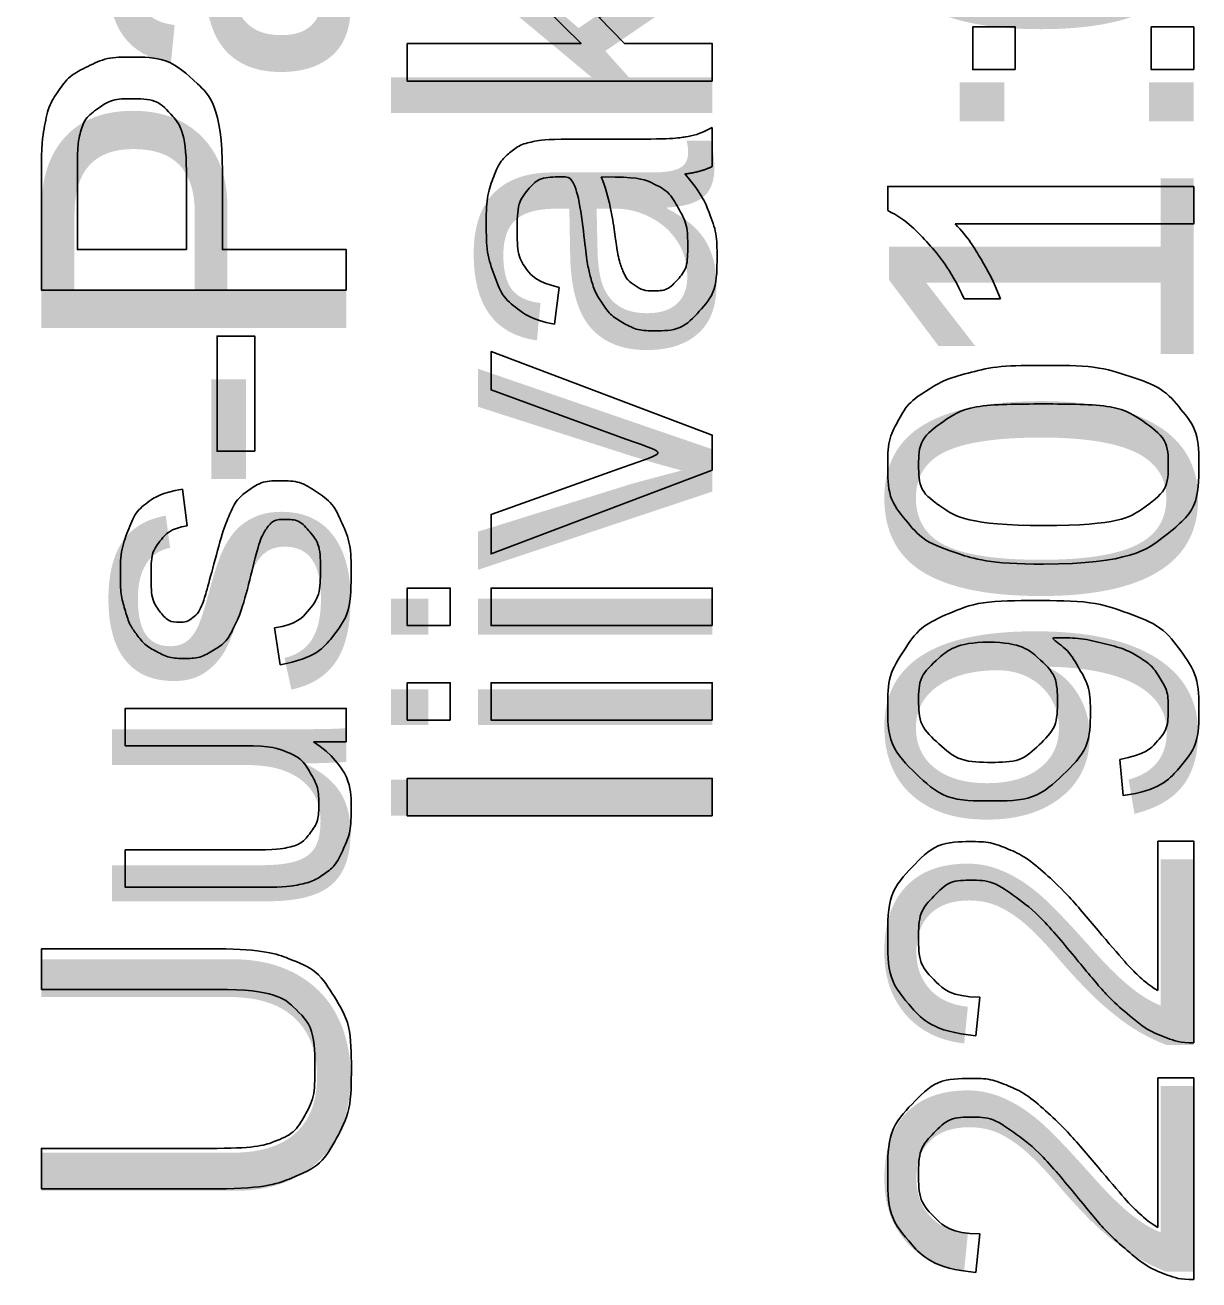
# Model space of a CAD drawing. Extents: x 700746 to 706058, y 6570320 to 6580460.
# Drawn here: x 704191.82 to 704213.76, y 6575219.2 to 6575242.65 of the extents above; entities that cross this region are included whole.
import ezdxf

# ---------------------------------------------------------------- set-up
doc = ezdxf.new("R2010")
doc.units = 0
doc.layers.add('kataster', color=7, linetype='Continuous')
doc.layers.add('Kataster tekst', color=7, linetype='Continuous')

msp = doc.modelspace()

# ---------------------------------------------------------------- linework, layer by layer
at = {"layer": 'kataster'}
for points in [[(704204.666, 6575241.608), (704198.966, 6575241.608), (704198.966, 6575242.308), (704202.214, 6575242.308), (704200.534, 6575243.966), (704200.534, 6575244.872), (704202.069, 6575243.293), (704204.666, 6575245.033), (704204.666, 6575244.169), (704202.553, 6575242.796), (704203.028, 6575242.308), (704204.666, 6575242.308), (704204.666, 6575241.608)], [(704210.332, 6575241.823), (704209.537, 6575241.823), (704209.537, 6575242.618), (704210.332, 6575242.618), (704210.332, 6575241.823)], [(704213.669, 6575241.823), (704212.874, 6575241.823), (704212.874, 6575242.618), (704213.669, 6575242.618), (704213.669, 6575241.823)], [(704204.666, 6575240.74), (704204.666, 6575240.011)], [(704202.002, 6575240.519), (704202.935, 6575240.519)], [(704197.826, 6575237.701), (704192.126, 6575237.701), (704192.126, 6575239.853)], [(704192.799, 6575239.916), (704192.799, 6575238.457), (704194.837, 6575238.457)], [(704194.837, 6575238.457), (704194.837, 6575239.931)], [(704195.51, 6575239.92), (704195.51, 6575238.457), (704197.826, 6575238.457), (704197.826, 6575237.701)], [(704202.85, 6575239.811), (704202.593, 6575239.815)], [(704207.947, 6575239.187), (704207.947, 6575239.638), (704213.669, 6575239.638)], [(704213.669, 6575239.638), (704213.669, 6575238.938), (704209.21, 6575238.938)], [(704201.807, 6575237.747), (704201.716, 6575237.061)], [(704210.054, 6575237.539), (704209.378, 6575237.539)], [(704196.114, 6575234.686), (704195.41, 6575234.686), (704195.41, 6575236.841), (704196.114, 6575236.841), (704196.114, 6575234.686)], [(704203.055, 6575234.916), (704200.534, 6575235.833), (704200.534, 6575236.552), (704204.666, 6575234.99), (704204.666, 6575234.333)], [(704204.666, 6575234.333), (704200.534, 6575232.768), (704200.534, 6575233.507), (704203.008, 6575234.392)], [(704194.763, 6575233.978), (704194.854, 6575233.292)], [(704199.769, 6575231.43), (704198.966, 6575231.43), (704198.966, 6575232.13), (704199.769, 6575232.13), (704199.769, 6575231.43)], [(704204.666, 6575231.43), (704200.534, 6575231.43), (704200.534, 6575232.13), (704204.666, 6575232.13), (704204.666, 6575231.43)], [(704196.592, 6575230.698), (704196.483, 6575231.389)], [(704199.769, 6575229.662), (704198.966, 6575229.662), (704198.966, 6575230.361), (704199.769, 6575230.361), (704199.769, 6575229.662)], [(704204.666, 6575229.662), (704200.534, 6575229.662), (704200.534, 6575230.361), (704204.666, 6575230.361), (704204.666, 6575229.662)], [(704195.906, 6575229.182), (704193.694, 6575229.182), (704193.694, 6575229.881), (704197.826, 6575229.881), (704197.826, 6575229.256)], [(704197.826, 6575229.256), (704197.216, 6575229.256)], [(704212.348, 6575228.255), (704212.287, 6575228.928)], [(704204.666, 6575227.872), (704198.966, 6575227.872), (704198.966, 6575228.571), (704204.666, 6575228.571), (704204.666, 6575227.872)], [(704212.996, 6575227.399), (704213.669, 6575227.399), (704213.669, 6575223.632)], [(704212.996, 6575224.605), (704212.996, 6575227.399)], [(704196.253, 6575226.536), (704193.694, 6575226.536), (704193.694, 6575227.235), (704195.984, 6575227.235)], [(704192.126, 6575224.629), (704192.126, 6575225.385), (704195.418, 6575225.385)], [(704195.413, 6575224.629), (704192.126, 6575224.629)], [(704209.668, 6575224.484), (704209.594, 6575223.763)], [(704212.996, 6575222.972), (704213.669, 6575222.972), (704213.669, 6575219.205)], [(704212.996, 6575220.178), (704212.996, 6575222.972)], [(704195.418, 6575220.901), (704192.126, 6575220.901), (704192.126, 6575221.657), (704195.413, 6575221.657)], [(704209.668, 6575220.057), (704209.594, 6575219.336)]]:
    msp.add_lwpolyline(points, dxfattribs=at)
for points, degree in [([(704192.126, 6575239.853), (704192.126, 6575240.421), (704192.18, 6575240.72), (704192.25, 6575241.14), (704192.447, 6575241.424), (704192.643, 6575241.708), (704192.997, 6575241.882), (704193.351, 6575242.055), (704193.775, 6575242.055), (704194.502, 6575242.055), (704195.006, 6575241.592), (704195.51, 6575241.129), (704195.51, 6575239.92)], 3), ([(704194.837, 6575239.931), (704194.837, 6575240.662), (704194.564, 6575240.97), (704194.292, 6575241.277), (704193.798, 6575241.277), (704193.441, 6575241.277), (704193.186, 6575241.096), (704192.931, 6575240.915), (704192.85, 6575240.62), (704192.799, 6575240.429), (704192.799, 6575239.916)], 3), ([(704202.935, 6575240.519), (704203.91, 6575240.519), (704204.169, 6575240.564), (704204.428, 6575240.608), (704204.666, 6575240.74)], 3), ([(704201.716, 6575237.061), (704201.276, 6575237.154), (704201.005, 6575237.368), (704200.735, 6575237.581), (704200.589, 6575237.985), (704200.443, 6575238.389), (704200.443, 6575238.922), (704200.443, 6575239.45), (704200.567, 6575239.781), (704200.692, 6575240.111), (704200.88, 6575240.266), (704201.069, 6575240.422), (704201.357, 6575240.484), (704201.536, 6575240.519), (704202.002, 6575240.519)], 3), ([(704204.666, 6575240.011), (704204.448, 6575239.902), (704204.157, 6575239.871)], 2), ([(704204.157, 6575239.871), (704204.486, 6575239.481), (704204.621, 6575239.121), (704204.757, 6575238.762), (704204.757, 6575238.35), (704204.757, 6575237.67), (704204.425, 6575237.304), (704204.093, 6575236.939), (704203.576, 6575236.939), (704203.273, 6575236.939), (704203.023, 6575237.077), (704202.772, 6575237.215), (704202.621, 6575237.438), (704202.469, 6575237.662), (704202.392, 6575237.942), (704202.337, 6575238.148), (704202.287, 6575238.564), (704202.186, 6575239.411), (704202.046, 6575239.811), (704201.902, 6575239.815), (704201.863, 6575239.815), (704201.434, 6575239.815), (704201.258, 6575239.617), (704201.021, 6575239.349), (704201.021, 6575238.822), (704201.021, 6575238.329), (704201.194, 6575238.094), (704201.367, 6575237.86), (704201.807, 6575237.747)], 3), ([(704202.593, 6575239.815), (704202.749, 6575239.434), (704202.857, 6575238.671), (704202.92, 6575238.239), (704202.997, 6575238.06), (704203.075, 6575237.881), (704203.225, 6575237.784), (704203.374, 6575237.686), (704203.557, 6575237.686), (704203.836, 6575237.686), (704204.023, 6575237.898), (704204.209, 6575238.11), (704204.209, 6575238.518), (704204.209, 6575238.922), (704204.033, 6575239.236), (704203.856, 6575239.551), (704203.549, 6575239.699), (704203.312, 6575239.811), (704202.85, 6575239.811)], 3), ([(704209.378, 6575237.539), (704209.102, 6575238.126), (704208.709, 6575238.565), (704208.316, 6575239.004), (704207.947, 6575239.187)], 3), ([(704209.21, 6575238.938), (704209.451, 6575238.686), (704209.692, 6575238.276), (704209.933, 6575237.866), (704210.054, 6575237.539)], 3), ([(704210.858, 6575232.578), (704209.847, 6575232.578), (704209.23, 6575232.786), (704208.613, 6575232.994), (704208.28, 6575233.404), (704207.947, 6575233.813), (704207.947, 6575234.435), (704207.947, 6575234.894), (704208.132, 6575235.24), (704208.316, 6575235.587), (704208.664, 6575235.812), (704209.012, 6575236.036), (704209.511, 6575236.164), (704210.011, 6575236.292), (704210.858, 6575236.292), (704211.86, 6575236.292), (704212.477, 6575236.086), (704213.094, 6575235.881), (704213.429, 6575235.471), (704213.764, 6575235.061), (704213.764, 6575234.435), (704213.764, 6575233.611), (704213.176, 6575233.141), (704212.463, 6575232.578), (704210.858, 6575232.578)], 3), ([(704210.858, 6575233.299), (704212.264, 6575233.299), (704212.727, 6575233.627), (704213.191, 6575233.954), (704213.191, 6575234.435), (704213.191, 6575234.916), (704212.726, 6575235.244), (704212.26, 6575235.571), (704210.858, 6575235.571), (704209.45, 6575235.571), (704208.988, 6575235.244), (704208.525, 6575234.917), (704208.525, 6575234.427), (704208.525, 6575233.947), (704208.933, 6575233.659), (704209.454, 6575233.299), (704210.858, 6575233.299)], 3), ([(704203.008, 6575234.392), (704203.409, 6575234.535), (704203.841, 6575234.656), (704203.514, 6575234.749), (704203.055, 6575234.916)], 3), ([(704194.854, 6575233.292), (704194.535, 6575233.245), (704194.355, 6575233.021), (704194.176, 6575232.797), (704194.176, 6575232.389), (704194.176, 6575231.906), (704194.336, 6575231.699), (704194.496, 6575231.493), (704194.71, 6575231.493), (704194.846, 6575231.493), (704194.955, 6575231.579), (704195.068, 6575231.664), (704195.142, 6575231.847), (704195.181, 6575231.952), (704195.321, 6575232.466), (704195.52, 6575233.21), (704195.646, 6575233.505), (704195.772, 6575233.799), (704196.013, 6575233.967), (704196.254, 6575234.135), (704196.611, 6575234.135), (704196.961, 6575234.135), (704197.27, 6575233.93), (704197.579, 6575233.725), (704197.748, 6575233.34), (704197.917, 6575232.954), (704197.917, 6575232.467), (704197.917, 6575231.66), (704197.583, 6575231.238), (704197.248, 6575230.815), (704196.592, 6575230.698)], 3), ([(704196.483, 6575231.389), (704196.9, 6575231.447), (704197.121, 6575231.715), (704197.343, 6575231.982), (704197.343, 6575232.462), (704197.343, 6575232.945), (704197.147, 6575233.179), (704196.95, 6575233.413), (704196.685, 6575233.413), (704196.448, 6575233.413), (704196.311, 6575233.206), (704196.218, 6575233.062), (704196.074, 6575232.49), (704195.879, 6575231.719), (704195.738, 6575231.421), (704195.596, 6575231.123), (704195.345, 6575230.969), (704195.095, 6575230.815), (704194.792, 6575230.815), (704194.516, 6575230.815), (704194.281, 6575230.942), (704194.046, 6575231.069), (704193.89, 6575231.287), (704193.77, 6575231.45), (704193.686, 6575231.733), (704193.603, 6575232.015), (704193.603, 6575232.338), (704193.603, 6575232.825), (704193.743, 6575233.193), (704193.883, 6575233.561), (704194.122, 6575233.737), (704194.362, 6575233.912), (704194.763, 6575233.978)], 3), ([(704212.287, 6575228.928), (704212.763, 6575229.014), (704212.977, 6575229.255), (704213.191, 6575229.495), (704213.191, 6575229.872), (704213.191, 6575230.194), (704213.043, 6575230.438), (704212.895, 6575230.682), (704212.648, 6575230.836), (704212.401, 6575230.99), (704211.981, 6575231.095), (704211.561, 6575231.2), (704211.125, 6575231.2), (704211.079, 6575231.2), (704210.985, 6575231.196), (704211.32, 6575230.986), (704211.528, 6575230.623), (704211.736, 6575230.26), (704211.736, 6575229.837), (704211.736, 6575229.13), (704211.223, 6575228.64), (704210.71, 6575228.151), (704209.871, 6575228.151), (704209.004, 6575228.151), (704208.476, 6575228.662), (704207.947, 6575229.172), (704207.947, 6575229.942), (704207.947, 6575230.497), (704208.246, 6575230.958), (704208.546, 6575231.418), (704209.099, 6575231.657), (704209.653, 6575231.896), (704210.702, 6575231.896), (704211.794, 6575231.896), (704212.441, 6575231.659), (704213.088, 6575231.422), (704213.426, 6575230.954), (704213.764, 6575230.485), (704213.764, 6575229.856), (704213.764, 6575229.188), (704213.393, 6575228.764), (704213.021, 6575228.34), (704212.348, 6575228.255)], 3), ([(704209.835, 6575231.118), (704209.233, 6575231.118), (704208.879, 6575230.799), (704208.525, 6575230.48), (704208.525, 6575230.028), (704208.525, 6575229.56), (704208.906, 6575229.216), (704209.287, 6575228.872), (704209.894, 6575228.872), (704210.438, 6575228.872), (704210.778, 6575229.199), (704211.119, 6575229.525), (704211.119, 6575230.009), (704211.119, 6575230.493), (704210.778, 6575230.806), (704210.438, 6575231.118), (704209.835, 6575231.118)], 3), ([(704197.216, 6575229.256), (704197.917, 6575228.774), (704197.917, 6575227.946), (704197.917, 6575227.581), (704197.777, 6575227.265), (704197.637, 6575226.948), (704197.425, 6575226.794), (704197.213, 6575226.641), (704196.906, 6575226.579), (704196.7, 6575226.536), (704196.253, 6575226.536)], 3), ([(704195.984, 6575227.235), (704196.532, 6575227.235), (704196.722, 6575227.278), (704196.998, 6575227.344), (704197.156, 6575227.558), (704197.313, 6575227.772), (704197.313, 6575228.086), (704197.313, 6575228.401), (704197.152, 6575228.677), (704196.99, 6575228.953), (704196.712, 6575229.067), (704196.434, 6575229.182), (704195.906, 6575229.182)], 3), ([(704209.594, 6575223.763), (704208.79, 6575223.837), (704208.369, 6575224.319), (704207.947, 6575224.801), (704207.947, 6575225.614), (704207.947, 6575226.434), (704208.402, 6575226.912), (704208.856, 6575227.39), (704209.529, 6575227.39), (704209.871, 6575227.39), (704210.201, 6575227.251), (704210.531, 6575227.111), (704210.896, 6575226.787), (704211.262, 6575226.462), (704211.899, 6575225.709), (704212.428, 6575225.08), (704212.616, 6575224.901), (704212.805, 6575224.722), (704212.996, 6575224.605)], 3), ([(704213.669, 6575223.632), (704213.416, 6575223.625), (704213.182, 6575223.714), (704212.797, 6575223.858), (704212.424, 6575224.175), (704212.051, 6575224.493), (704211.562, 6575225.09), (704210.799, 6575226.018), (704210.354, 6575226.344), (704209.909, 6575226.669), (704209.512, 6575226.669), (704209.096, 6575226.669), (704208.811, 6575226.372), (704208.525, 6575226.075), (704208.525, 6575225.598), (704208.525, 6575225.093), (704208.828, 6575224.791), (704209.131, 6575224.488), (704209.668, 6575224.484)], 3), ([(704195.418, 6575225.385), (704196.277, 6575225.385), (704196.782, 6575225.19), (704197.288, 6575224.996), (704197.604, 6575224.488), (704197.921, 6575223.981), (704197.921, 6575223.157), (704197.921, 6575222.356), (704197.645, 6575221.846), (704197.369, 6575221.337), (704196.846, 6575221.119), (704196.324, 6575220.901), (704195.418, 6575220.901)], 3), ([(704195.413, 6575221.657), (704196.155, 6575221.657), (704196.507, 6575221.795), (704196.858, 6575221.933), (704197.049, 6575222.269), (704197.239, 6575222.605), (704197.239, 6575223.09), (704197.239, 6575223.922), (704196.862, 6575224.275), (704196.485, 6575224.629), (704195.413, 6575224.629)], 3), ([(704209.594, 6575219.336), (704208.79, 6575219.41), (704208.369, 6575219.892), (704207.947, 6575220.374), (704207.947, 6575221.186), (704207.947, 6575222.007), (704208.402, 6575222.485), (704208.856, 6575222.963), (704209.529, 6575222.963), (704209.871, 6575222.963), (704210.201, 6575222.824), (704210.531, 6575222.684), (704210.896, 6575222.36), (704211.262, 6575222.035), (704211.899, 6575221.282), (704212.428, 6575220.653), (704212.616, 6575220.474), (704212.805, 6575220.295), (704212.996, 6575220.178)], 3), ([(704213.669, 6575219.205), (704213.416, 6575219.198), (704213.182, 6575219.287), (704212.797, 6575219.431), (704212.424, 6575219.748), (704212.051, 6575220.066), (704211.562, 6575220.663), (704210.799, 6575221.591), (704210.354, 6575221.917), (704209.909, 6575222.242), (704209.512, 6575222.242), (704209.096, 6575222.242), (704208.811, 6575221.945), (704208.525, 6575221.648), (704208.525, 6575221.171), (704208.525, 6575220.666), (704208.828, 6575220.364), (704209.131, 6575220.061), (704209.668, 6575220.057)], 3)]:
    msp.add_open_spline(points, degree=degree, dxfattribs=at)

# ---------------------------------------------------------------- texts
at = {"layer": 'Kataster tekst'}
for s, p in [('22901:001:0142', (704213.669, 6575218.966)), ('Uus-Pannjärve ', (704197.826, 6575220.276)), ('liivakarjäär', (704204.666, 6575227.364))]:
    msp.add_text(s, height=5.7, rotation=90, dxfattribs=at).set_placement(p)

doc.saveas('drawing.dxf')
